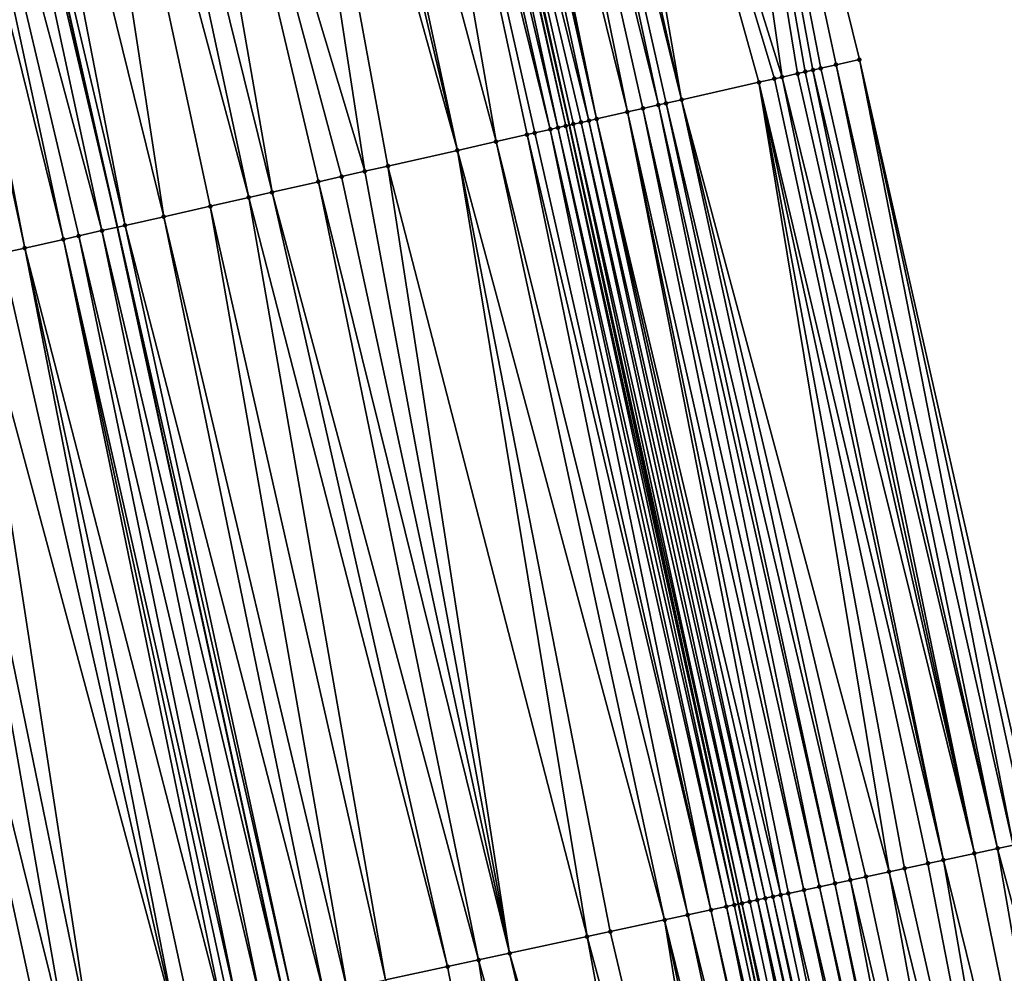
# Model space of a CAD drawing. Header units: feet. Extents: x 2004186 to 2014793, y 836912 to 864902.
# Tile 361 of 974: x 2010612 to 2010637, y 847156 to 847180. Entities that reach past the tile are written whole.
import ezdxf

# ---------------------------------------------------------------- set-up
doc = ezdxf.new("R2010")
doc.units = ezdxf.units.FT
doc.header["$LTSCALE"] = 100
doc.header["$MEASUREMENT"] = 0
for name, color, linetype, lineweight in [('EP_Travel Lane', 5, 'Continuous', 40), ('GPL_Skip Line', 2, 'Continuous', 40), ('Road Shots', 4, 'Continuous', 200), ('Road X-Section', 30, 'Continuous', 13)]:
    doc.layers.add(name, color=color, linetype=linetype, lineweight=lineweight)
doc.layers.add('I-77 SB_MM21-27-Surface-Border', color=7, linetype='Continuous')
doc.layers.add('I-77 SB_MM21-27-Surface-TIN', color=7, linetype='Continuous')

msp = doc.modelspace()

# ---------------------------------------------------------------- linework, layer by layer
at = {"layer": 'EP_Travel Lane'}
msp.add_polyline3d([(2010669.801309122, 846961.7875387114, 435.2640511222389), (2010666.119509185, 846981.4457389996, 435.2751564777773), (2010662.437708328, 847001.1039442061, 435.275667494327), (2010658.71559433, 847020.9368191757, 435.2728657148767), (2010654.727429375, 847040.5351569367, 435.2588388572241), (2010650.739263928, 847060.1334971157, 435.2607070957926), (2010646.75109822, 847079.7318385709, 435.2693620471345), (2010642.721483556, 847099.4424809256, 435.2498582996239), (2010638.509806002, 847118.9939856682, 435.2241894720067), (2010634.298128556, 847138.5454899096, 435.197692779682), (2010630.086446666, 847158.0970147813, 435.2048819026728), (2010625.824802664, 847177.7605070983, 435.1759360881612), (2010621.414232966, 847197.2680792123, 435.1353048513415), (2010617.003659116, 847216.7756696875, 435.1021214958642), (2010612.593093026, 847236.2832258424, 435.0550587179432), (2010608.091378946, 847255.9501270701, 435.0121007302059), (2010603.394446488, 847275.3906890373, 434.9537945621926)], dxfattribs=at)
at = {"layer": 'GPL_Skip Line'}
msp.add_polyline3d([(2010658.425751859, 846959.6426882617, 434.8346404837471), (2010654.719709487, 846979.2963235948, 434.8327586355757), (2010651.013668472, 846998.9499517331, 434.8458880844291), (2010647.299672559, 847018.6020272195, 434.8315263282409), (2010643.292333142, 847038.1964483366, 434.8466748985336), (2010639.284994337, 847057.7908664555, 434.8428464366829), (2010635.277655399, 847077.3852852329, 434.8431873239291), (2010631.25525284, 847096.9765361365, 434.8154953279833), (2010627.050621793, 847116.5295742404, 434.8180633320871), (2010622.84599493, 847136.0825928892, 434.7888662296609), (2010618.641362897, 847155.6356355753, 434.798914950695), (2010614.412306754, 847175.183235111, 434.7560637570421), (2010610.008453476, 847194.6923061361, 434.7087903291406), (2010605.604603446, 847214.2013627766, 434.6556823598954), (2010601.200750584, 847233.7104319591, 434.6076615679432), (2010596.746246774, 847253.2076785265, 434.5645376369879), (2010592.049026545, 847272.648150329, 434.498719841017)], dxfattribs=at)
at = {"layer": 'I-77 SB_MM21-27-Surface-Border', "color": 3, "linetype": 'ByBlock', "lineweight": -2}
msp.add_polyline3d([(2010609.933920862, 847276.9714082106, 435.1891929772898), (2010614.43675378, 847257.4838877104, 435.2256373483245), (2010618.953676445, 847237.7196246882, 435.2871466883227), (2010623.74770224, 847218.2986752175, 435.3523001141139), (2010628.34664788, 847198.8336379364, 435.3975815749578), (2010633.140681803, 847179.4126524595, 435.448196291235), (2010637.607713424, 847159.7145506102, 435.4912280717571), (2010642.007867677, 847140.2035919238, 435.5427329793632), (2010646.212495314, 847120.6505696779, 435.5660568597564), (2010650.221595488, 847101.0554878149, 435.5676209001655), (2010654.284217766, 847081.272519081, 435.5719030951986), (2010658.095612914, 847061.6380249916, 435.560477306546), (2010661.711064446, 847041.9634547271, 435.5292991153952), (2010665.326515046, 847022.288889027, 435.5279856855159), (2010668.898535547, 847002.3221216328, 435.5303181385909), (2010672.408039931, 846982.6314347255, 435.51408817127), (2010675.917543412, 846962.9407526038, 435.4873497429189)], dxfattribs=at)
at = {"layer": 'I-77 SB_MM21-27-Surface-TIN', "color": 128, "linetype": 'ByBlock', "lineweight": -2}
for points in [[(2010625.225244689, 847198.1287676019, 435.2954312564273), (2010631.189801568, 847178.9721228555, 435.3901747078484), (2010628.34664788, 847198.8336379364, 435.3975815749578)], [(2010628.34664788, 847198.8336379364, 435.3975815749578), (2010632.555420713, 847179.2804803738, 435.4254339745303), (2010633.140681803, 847179.4126524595, 435.448196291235)], [(2010628.34664788, 847198.8336379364, 435.3975815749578), (2010632.16524341, 847179.192380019, 435.4160872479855), (2010632.555420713, 847179.2804803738, 435.4254339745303)], [(2010628.34664788, 847198.8336379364, 435.3975815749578), (2010631.970153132, 847179.1483370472, 435.41433653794), (2010632.16524341, 847179.192380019, 435.4160872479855)], [(2010628.34664788, 847198.8336379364, 435.3975815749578), (2010631.775061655, 847179.1042993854, 435.4147394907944), (2010631.970153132, 847179.1483370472, 435.41433653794)], [(2010628.34664788, 847198.8336379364, 435.3975815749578), (2010631.579972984, 847179.060249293, 435.4101005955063), (2010631.775061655, 847179.1042993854, 435.4147394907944)], [(2010628.34664788, 847198.8336379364, 435.3975815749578), (2010631.189801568, 847178.9721228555, 435.3901747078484), (2010631.579972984, 847179.060249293, 435.4101005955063)], [(2010625.225244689, 847198.1287676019, 435.2954312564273), (2010624.249803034, 847197.9085096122, 435.269183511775), (2010628.653659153, 847178.3994259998, 435.3113515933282)], [(2010625.225244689, 847198.1287676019, 435.2954312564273), (2010630.994713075, 847178.9280719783, 435.3852174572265), (2010631.189801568, 847178.9721228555, 435.3901747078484)], [(2010625.225244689, 847198.1287676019, 435.2954312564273), (2010630.604537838, 847178.8399624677, 435.3721570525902), (2010630.994713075, 847178.9280719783, 435.3852174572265)], [(2010625.225244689, 847198.1287676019, 435.2954312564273), (2010628.653659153, 847178.3994259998, 435.3113515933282), (2010630.604537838, 847178.8399624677, 435.3721570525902)], [(2010623.859627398, 847197.8204018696, 435.2568403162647), (2010623.274368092, 847197.6882218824, 435.2308732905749), (2010628.06839865, 847178.2672513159, 435.2875355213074)], [(2010624.249803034, 847197.9085096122, 435.269183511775), (2010623.859627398, 847197.8204018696, 435.2568403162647), (2010628.653659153, 847178.3994259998, 435.3113515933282)], [(2010623.859627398, 847197.8204018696, 435.2568403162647), (2010628.263486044, 847178.3113070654, 435.2944689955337), (2010628.653659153, 847178.3994259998, 435.3113515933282)], [(2010623.859627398, 847197.8204018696, 435.2568403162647), (2010628.06839865, 847178.2672513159, 435.2875355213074), (2010628.263486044, 847178.3113070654, 435.2944689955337)], [(2010623.274368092, 847197.6882218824, 435.2308732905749), (2010622.494016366, 847197.5120084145, 435.2070050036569), (2010627.288046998, 847178.0910375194, 435.2635340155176)], [(2010623.274368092, 847197.6882218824, 435.2308732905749), (2010627.678221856, 847178.1791487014, 435.2772722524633), (2010628.06839865, 847178.2672513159, 435.2875355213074)], [(2010623.274368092, 847197.6882218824, 435.2308732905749), (2010627.288046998, 847178.0910375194, 435.2635340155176), (2010627.678221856, 847178.1791487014, 435.2772722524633)], [(2010621.518597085, 847197.2916513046, 435.1405542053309), (2010621.414232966, 847197.2680792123, 435.1353048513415), (2010625.824802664, 847177.7605070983, 435.1759360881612)], [(2010622.103846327, 847197.4238758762, 435.1846046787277), (2010621.518597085, 847197.2916513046, 435.1405542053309), (2010626.312618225, 847177.87072246, 435.2141388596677)], [(2010621.518597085, 847197.2916513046, 435.1405542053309), (2010625.824802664, 847177.7605070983, 435.1759360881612), (2010625.922454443, 847177.7825622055, 435.1804968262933)], [(2010621.518597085, 847197.2916513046, 435.1405542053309), (2010626.117536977, 847177.8266394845, 435.1961626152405), (2010626.312618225, 847177.87072246, 435.2141388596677)], [(2010621.518597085, 847197.2916513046, 435.1405542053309), (2010625.922454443, 847177.7825622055, 435.1804968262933), (2010626.117536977, 847177.8266394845, 435.1961626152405)], [(2010622.298930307, 847197.4679467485, 435.197671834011), (2010622.103846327, 847197.4238758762, 435.1846046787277), (2010626.507700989, 847177.9147987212, 435.229391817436)], [(2010622.103846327, 847197.4238758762, 435.1846046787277), (2010626.312618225, 847177.87072246, 435.2141388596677), (2010626.507700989, 847177.9147987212, 435.229391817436)], [(2010622.494016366, 847197.5120084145, 435.2070050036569), (2010622.298930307, 847197.4679467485, 435.197671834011), (2010626.507700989, 847177.9147987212, 435.229391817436)], [(2010622.494016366, 847197.5120084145, 435.2070050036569), (2010626.507700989, 847177.9147987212, 435.229391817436), (2010627.288046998, 847178.0910375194, 435.2635340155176)], [(2010620.54315917, 847197.0713767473, 435.1075866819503), (2010618.78736807, 847196.6748951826, 435.0533712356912), (2010623.971574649, 847177.3420306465, 435.1216822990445)], [(2010620.933333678, 847197.1594894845, 435.1219556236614), (2010620.54315917, 847197.0713767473, 435.1075866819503), (2010625.337190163, 847177.6504042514, 435.1634664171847)], [(2010620.54315917, 847197.0713767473, 435.1075866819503), (2010624.947016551, 847177.5622875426, 435.1474864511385), (2010625.337190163, 847177.6504042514, 435.1634664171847)], [(2010620.54315917, 847197.0713767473, 435.1075866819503), (2010624.751927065, 847177.5182410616, 435.1443123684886), (2010624.947016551, 847177.5622875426, 435.1474864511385)], [(2010620.54315917, 847197.0713767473, 435.1075866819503), (2010623.971574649, 847177.3420306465, 435.1216822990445), (2010624.751927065, 847177.5182410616, 435.1443123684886)], [(2010621.323511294, 847197.2475884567, 435.1307416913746), (2010620.933333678, 847197.1594894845, 435.1219556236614), (2010625.53227796, 847177.6944582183, 435.1696767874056)], [(2010620.933333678, 847197.1594894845, 435.1219556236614), (2010625.337190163, 847177.6504042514, 435.1634664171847), (2010625.53227796, 847177.6944582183, 435.1696767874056)], [(2010621.323511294, 847197.2475884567, 435.1307416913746), (2010625.727368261, 847177.7385010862, 435.1713855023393), (2010621.414232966, 847197.2680792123, 435.1353048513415)], [(2010621.323511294, 847197.2475884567, 435.1307416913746), (2010625.53227796, 847177.6944582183, 435.1696767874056), (2010625.727368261, 847177.7385010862, 435.1713855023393)], [(2010625.727368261, 847177.7385010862, 435.1713855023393), (2010625.824802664, 847177.7605070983, 435.1759360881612), (2010621.414232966, 847197.2680792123, 435.1353048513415)], [(2010618.397194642, 847196.5867776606, 435.0370615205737), (2010617.616845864, 847196.4105511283, 435.0078943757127), (2010622.996137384, 847177.1217532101, 435.0875470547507)], [(2010618.78736807, 847196.6748951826, 435.0533712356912), (2010618.397194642, 847196.5867776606, 435.0370615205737), (2010622.996137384, 847177.1217532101, 435.0875470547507)], [(2010618.78736807, 847196.6748951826, 435.0533712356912), (2010622.996137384, 847177.1217532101, 435.0875470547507), (2010623.971574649, 847177.3420306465, 435.1216822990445)], [(2010617.616845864, 847196.4105511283, 435.0078943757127), (2010614.885629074, 847195.7937408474, 434.8987446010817), (2010620.655090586, 847176.5930756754, 435.000882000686)], [(2010617.616845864, 847196.4105511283, 435.0078943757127), (2010621.240352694, 847176.7252432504, 435.0218146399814), (2010622.996137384, 847177.1217532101, 435.0875470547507)], [(2010617.616845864, 847196.4105511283, 435.0078943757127), (2010620.655090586, 847176.5930756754, 435.000882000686), (2010621.240352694, 847176.7252432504, 435.0218146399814)], [(2010614.885629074, 847195.7937408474, 434.8987446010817), (2010613.520021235, 847195.4853332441, 434.8431708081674), (2010618.314046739, 847176.0643850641, 434.9089130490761)], [(2010614.885629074, 847195.7937408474, 434.8987446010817), (2010620.069828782, 847176.4609067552, 434.9794036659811), (2010620.655090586, 847176.5930756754, 435.000882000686)], [(2010614.885629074, 847195.7937408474, 434.8987446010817), (2010619.484570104, 847176.328723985, 434.9523078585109), (2010620.069828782, 847176.4609067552, 434.9794036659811)], [(2010614.885629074, 847195.7937408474, 434.8987446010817), (2010618.314046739, 847176.0643850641, 434.9089130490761), (2010619.484570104, 847176.328723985, 434.9523078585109)], [(2010613.520021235, 847195.4853332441, 434.8431708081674), (2010612.544585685, 847195.2650482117, 434.8059544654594), (2010617.728786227, 847175.9322104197, 434.8851130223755)], [(2010613.520021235, 847195.4853332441, 434.8431708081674), (2010617.728786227, 847175.9322104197, 434.8851130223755), (2010618.314046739, 847176.0643850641, 434.9089130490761)], [(2010612.544585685, 847195.2650482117, 434.8059544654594), (2010610.788802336, 847194.8685323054, 434.737810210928), (2010615.582828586, 847175.4475808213, 434.802212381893)], [(2010612.544585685, 847195.2650482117, 434.8059544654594), (2010616.753351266, 847175.7119227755, 434.8468374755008), (2010617.728786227, 847175.9322104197, 434.8851130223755)], [(2010612.544585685, 847195.2650482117, 434.8059544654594), (2010615.582828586, 847175.4475808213, 434.802212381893), (2010616.753351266, 847175.7119227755, 434.8468374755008)], [(2010610.788802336, 847194.8685323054, 434.737810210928), (2010610.008453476, 847194.6923061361, 434.7087903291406), (2010614.607394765, 847175.2272881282, 434.7618889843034)], [(2010610.788802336, 847194.8685323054, 434.737810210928), (2010614.607394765, 847175.2272881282, 434.7618889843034), (2010615.582828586, 847175.4475808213, 434.802212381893)], [(2010609.813366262, 847194.6482495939, 434.7015353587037), (2010608.837926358, 847194.4279838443, 434.6721402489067), (2010614.022130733, 847175.0951290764, 434.744413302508)], [(2010609.813366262, 847194.6482495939, 434.7015353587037), (2010614.412306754, 847175.183235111, 434.7560637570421), (2010610.008453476, 847194.6923061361, 434.7087903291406)], [(2010609.813366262, 847194.6482495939, 434.7015353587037), (2010614.022130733, 847175.0951290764, 434.744413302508), (2010614.412306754, 847175.183235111, 434.7560637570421)], [(2010614.607394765, 847175.2272881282, 434.7618889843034), (2010610.008453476, 847194.6923061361, 434.7087903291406), (2010614.412306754, 847175.183235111, 434.7560637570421)], [(2010608.252662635, 847194.2958234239, 434.6541094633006), (2010607.862489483, 847194.2077046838, 434.6373056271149), (2010612.071261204, 847174.6545520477, 434.6671562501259)], [(2010608.837926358, 847194.4279838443, 434.6721402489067), (2010608.252662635, 847194.2958234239, 434.6541094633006), (2010613.04669125, 847174.8748614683, 434.7142643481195)], [(2010608.252662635, 847194.2958234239, 434.6541094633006), (2010612.071261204, 847174.6545520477, 434.6671562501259), (2010613.04669125, 847174.8748614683, 434.7142643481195)], [(2010608.837926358, 847194.4279838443, 434.6721402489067), (2010613.436865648, 847174.9629746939, 434.7288314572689), (2010614.022130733, 847175.0951290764, 434.744413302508)], [(2010608.837926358, 847194.4279838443, 434.6721402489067), (2010613.04669125, 847174.8748614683, 434.7142643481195), (2010613.436865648, 847174.9629746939, 434.7288314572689)], [(2010607.862489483, 847194.2077046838, 434.6373056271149), (2010611.486001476, 847174.5223739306, 434.6419477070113), (2010612.071261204, 847174.6545520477, 434.6671562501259)], [(2010637.021125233, 847159.5883987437, 435.4700529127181), (2010633.140681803, 847179.4126524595, 435.448196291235), (2010632.555420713, 847179.2804803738, 435.4254339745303)], [(2010637.412183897, 847159.6725005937, 435.4851586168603), (2010637.607713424, 847159.7145506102, 435.4912280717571), (2010633.140681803, 847179.4126524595, 435.448196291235)], [(2010637.021125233, 847159.5883987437, 435.4700529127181), (2010637.412183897, 847159.6725005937, 435.4851586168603), (2010633.140681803, 847179.4126524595, 435.448196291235)], [(2010636.043477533, 847159.3781489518, 435.4401799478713), (2010631.970153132, 847179.1483370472, 435.41433653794), (2010631.775061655, 847179.1042993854, 435.4147394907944)], [(2010636.630066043, 847159.5042993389, 435.458939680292), (2010632.16524341, 847179.192380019, 435.4160872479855), (2010631.970153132, 847179.1483370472, 435.41433653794)], [(2010636.630066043, 847159.5042993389, 435.458939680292), (2010631.970153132, 847179.1483370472, 435.41433653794), (2010636.043477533, 847159.3781489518, 435.4401799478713)], [(2010636.630066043, 847159.5042993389, 435.458939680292), (2010632.555420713, 847179.2804803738, 435.4254339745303), (2010632.16524341, 847179.192380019, 435.4160872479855)], [(2010637.021125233, 847159.5883987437, 435.4700529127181), (2010632.555420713, 847179.2804803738, 435.4254339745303), (2010636.630066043, 847159.5042993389, 435.458939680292)], [(2010635.261359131, 847159.2099502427, 435.4181171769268), (2010630.994713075, 847178.9280719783, 435.3852174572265), (2010630.604537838, 847178.8399624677, 435.3721570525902)], [(2010635.261359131, 847159.2099502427, 435.4181171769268), (2010631.189801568, 847178.9721228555, 435.3901747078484), (2010630.994713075, 847178.9280719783, 435.3852174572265)], [(2010636.043477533, 847159.3781489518, 435.4401799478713), (2010631.579972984, 847179.060249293, 435.4101005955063), (2010631.189801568, 847178.9721228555, 435.3901747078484)], [(2010636.043477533, 847159.3781489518, 435.4401799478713), (2010631.189801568, 847178.9721228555, 435.3901747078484), (2010635.261359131, 847159.2099502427, 435.4181171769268)], [(2010636.043477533, 847159.3781489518, 435.4401799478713), (2010631.775061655, 847179.1042993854, 435.4147394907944), (2010631.579972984, 847179.060249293, 435.4101005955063)], [(2010630.604537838, 847178.8399624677, 435.3721570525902), (2010628.653659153, 847178.3994259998, 435.3113515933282), (2010633.892652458, 847158.9156000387, 435.3754860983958)], [(2010635.261359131, 847159.2099502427, 435.4181171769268), (2010630.604537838, 847178.8399624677, 435.3721570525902), (2010634.870300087, 847159.1258501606, 435.4058980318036)], [(2010630.604537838, 847178.8399624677, 435.3721570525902), (2010634.283711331, 847158.9997009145, 435.3890010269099), (2010634.870300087, 847159.1258501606, 435.4058980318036)], [(2010630.604537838, 847178.8399624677, 435.3721570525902), (2010633.892652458, 847158.9156000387, 435.3754860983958), (2010634.283711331, 847158.9997009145, 435.3890010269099)], [(2010628.653659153, 847178.3994259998, 435.3113515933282), (2010628.263486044, 847178.3113070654, 435.2944689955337), (2010632.91500427, 847158.7053525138, 435.3493141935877)], [(2010628.653659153, 847178.3994259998, 435.3113515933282), (2010633.306063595, 847158.7894512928, 435.3594059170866), (2010633.892652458, 847158.9156000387, 435.3754860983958)], [(2010628.653659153, 847178.3994259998, 435.3113515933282), (2010632.91500427, 847158.7053525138, 435.3493141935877), (2010633.306063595, 847158.7894512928, 435.3594059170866)], [(2010627.678221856, 847178.1791487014, 435.2772722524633), (2010627.288046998, 847178.0910375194, 435.2635340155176), (2010631.741829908, 847158.4530393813, 435.2916172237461)], [(2010628.06839865, 847178.2672513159, 435.2875355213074), (2010627.678221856, 847178.1791487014, 435.2772722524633), (2010632.132888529, 847158.5371414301, 435.3070474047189)], [(2010627.678221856, 847178.1791487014, 435.2772722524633), (2010631.741829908, 847158.4530393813, 435.2916172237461), (2010632.132888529, 847158.5371414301, 435.3070474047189)], [(2010628.263486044, 847178.3113070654, 435.2944689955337), (2010628.06839865, 847178.2672513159, 435.2875355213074), (2010632.52394518, 847158.6212526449, 435.3374429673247)], [(2010628.06839865, 847178.2672513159, 435.2875355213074), (2010632.132888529, 847158.5371414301, 435.3070474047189), (2010632.52394518, 847158.6212526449, 435.3374429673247)], [(2010628.263486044, 847178.3113070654, 435.2944689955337), (2010632.52394518, 847158.6212526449, 435.3374429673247), (2010632.91500427, 847158.7053525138, 435.3493141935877)], [(2010626.507700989, 847177.9147987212, 435.229391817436), (2010626.312618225, 847177.87072246, 435.2141388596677), (2010630.764181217, 847158.2427941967, 435.2692664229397)], [(2010627.288046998, 847178.0910375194, 435.2635340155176), (2010626.507700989, 847177.9147987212, 435.229391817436), (2010631.155241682, 847158.3268876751, 435.2707037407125)], [(2010626.507700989, 847177.9147987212, 435.229391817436), (2010630.959710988, 847158.2848430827, 435.273490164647), (2010631.155241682, 847158.3268876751, 435.2707037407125)], [(2010626.507700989, 847177.9147987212, 435.229391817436), (2010630.764181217, 847158.2427941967, 435.2692664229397), (2010630.959710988, 847158.2848430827, 435.273490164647)], [(2010627.288046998, 847178.0910375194, 435.2635340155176), (2010631.350771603, 847158.3689358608, 435.2737841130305), (2010631.741829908, 847158.4530393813, 435.2916172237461)], [(2010627.288046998, 847178.0910375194, 435.2635340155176), (2010631.155241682, 847158.3268876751, 435.2707037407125), (2010631.350771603, 847158.3689358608, 435.2737841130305)], [(2010625.337190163, 847177.6504042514, 435.1634664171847), (2010624.947016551, 847177.5622875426, 435.1474864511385), (2010629.395479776, 847157.9484196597, 435.186906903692)], [(2010625.53227796, 847177.6944582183, 435.1696767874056), (2010625.337190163, 847177.6504042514, 435.1634664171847), (2010629.786538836, 847158.0325196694, 435.1990078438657)], [(2010625.337190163, 847177.6504042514, 435.1634664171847), (2010629.395479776, 847157.9484196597, 435.186906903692), (2010629.786538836, 847158.0325196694, 435.1990078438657)], [(2010625.727368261, 847177.7385010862, 435.1713855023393), (2010625.53227796, 847177.6944582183, 435.1696767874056), (2010629.982068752, 847158.0745678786, 435.2021265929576)], [(2010625.53227796, 847177.6944582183, 435.1696767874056), (2010629.786538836, 847158.0325196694, 435.1990078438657), (2010629.982068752, 847158.0745678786, 435.2021265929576)], [(2010625.727368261, 847177.7385010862, 435.1713855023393), (2010630.086446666, 847158.0970147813, 435.2048819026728), (2010625.824802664, 847177.7605070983, 435.1759360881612)], [(2010625.727368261, 847177.7385010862, 435.1713855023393), (2010629.982068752, 847158.0745678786, 435.2021265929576), (2010630.086446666, 847158.0970147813, 435.2048819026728)], [(2010625.922454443, 847177.7825622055, 435.1804968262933), (2010625.824802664, 847177.7605070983, 435.1759360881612), (2010630.177598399, 847158.1166173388, 435.2072880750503)], [(2010630.177598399, 847158.1166173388, 435.2072880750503), (2010625.824802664, 847177.7605070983, 435.1759360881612), (2010630.086446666, 847158.0970147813, 435.2048819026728)], [(2010626.117536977, 847177.8266394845, 435.1961626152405), (2010625.922454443, 847177.7825622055, 435.1804968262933), (2010630.37312614, 847158.1586756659, 435.2269259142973)], [(2010625.922454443, 847177.7825622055, 435.1804968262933), (2010630.177598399, 847158.1166173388, 435.2072880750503), (2010630.37312614, 847158.1586756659, 435.2269259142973)], [(2010626.312618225, 847177.87072246, 435.2141388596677), (2010626.117536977, 847177.8266394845, 435.1961626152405), (2010630.568653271, 847158.2007368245, 435.2511874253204)], [(2010626.117536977, 847177.8266394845, 435.1961626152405), (2010630.37312614, 847158.1586756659, 435.2269259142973), (2010630.568653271, 847158.2007368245, 435.2511874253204)], [(2010626.312618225, 847177.87072246, 435.2141388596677), (2010630.568653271, 847158.2007368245, 435.2511874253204), (2010630.764181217, 847158.2427941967, 435.2692664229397)], [(2010624.751927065, 847177.5182410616, 435.1443123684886), (2010623.971574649, 847177.3420306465, 435.1216822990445), (2010628.808890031, 847157.8222750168, 435.177525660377)], [(2010624.947016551, 847177.5622875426, 435.1474864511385), (2010624.751927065, 847177.5182410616, 435.1443123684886), (2010629.395479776, 847157.9484196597, 435.186906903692)], [(2010624.751927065, 847177.5182410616, 435.1443123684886), (2010628.808890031, 847157.8222750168, 435.177525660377), (2010629.395479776, 847157.9484196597, 435.186906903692)], [(2010623.971574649, 847177.3420306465, 435.1216822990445), (2010622.996137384, 847177.1217532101, 435.0875470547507), (2010628.222301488, 847157.6961247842, 435.1590176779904)], [(2010623.971574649, 847177.3420306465, 435.1216822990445), (2010628.222301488, 847157.6961247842, 435.1590176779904), (2010628.808890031, 847157.8222750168, 435.177525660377)], [(2010622.996137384, 847177.1217532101, 435.0875470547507), (2010621.240352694, 847176.7252432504, 435.0218146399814), (2010626.267008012, 847157.2756162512, 435.0846605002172)], [(2010622.996137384, 847177.1217532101, 435.0875470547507), (2010626.853595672, 847157.4017705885, 435.1098697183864), (2010628.222301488, 847157.6961247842, 435.1590176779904)], [(2010622.996137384, 847177.1217532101, 435.0875470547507), (2010626.267008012, 847157.2756162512, 435.0846605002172), (2010626.853595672, 847157.4017705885, 435.1098697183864)], [(2010621.240352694, 847176.7252432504, 435.0218146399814), (2010620.655090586, 847176.5930756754, 435.000882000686), (2010624.311714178, 847156.8551093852, 435.0130245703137)], [(2010621.240352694, 847176.7252432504, 435.0218146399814), (2010624.311714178, 847156.8551093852, 435.0130245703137), (2010626.267008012, 847157.2756162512, 435.0846605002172)], [(2010620.069828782, 847176.4609067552, 434.9794036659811), (2010619.484570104, 847176.328723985, 434.9523078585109), (2010624.311714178, 847156.8551093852, 435.0130245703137)], [(2010620.655090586, 847176.5930756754, 435.000882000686), (2010620.069828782, 847176.4609067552, 434.9794036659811), (2010624.311714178, 847156.8551093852, 435.0130245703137)], [(2010619.484570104, 847176.328723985, 434.9523078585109), (2010618.314046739, 847176.0643850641, 434.9089130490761), (2010623.529597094, 847156.6869045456, 434.9809526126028)], [(2010619.484570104, 847176.328723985, 434.9523078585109), (2010623.529597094, 847156.6869045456, 434.9809526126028), (2010624.311714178, 847156.8551093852, 435.0130245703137)], [(2010617.728786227, 847175.9322104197, 434.8851130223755), (2010616.753351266, 847175.7119227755, 434.8468374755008), (2010621.183245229, 847156.182292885, 434.889403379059)], [(2010618.314046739, 847176.0643850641, 434.9089130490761), (2010617.728786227, 847175.9322104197, 434.8851130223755), (2010622.747479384, 847156.5187026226, 434.9536426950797)], [(2010617.728786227, 847175.9322104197, 434.8851130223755), (2010621.183245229, 847156.182292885, 434.889403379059), (2010622.747479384, 847156.5187026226, 434.9536426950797)], [(2010618.314046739, 847176.0643850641, 434.9089130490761), (2010622.747479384, 847156.5187026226, 434.9536426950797), (2010623.529597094, 847156.6869045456, 434.9809526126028)], [(2010616.753351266, 847175.7119227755, 434.8468374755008), (2010615.582828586, 847175.4475808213, 434.802212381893), (2010620.205598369, 847155.9720391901, 434.8531578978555)], [(2010616.753351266, 847175.7119227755, 434.8468374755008), (2010620.205598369, 847155.9720391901, 434.8531578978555), (2010621.183245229, 847156.182292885, 434.889403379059)], [(2010615.582828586, 847175.4475808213, 434.802212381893), (2010614.607394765, 847175.2272881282, 434.7618889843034), (2010619.619009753, 847155.8458892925, 434.8351972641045)], [(2010615.582828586, 847175.4475808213, 434.802212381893), (2010619.619009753, 847155.8458892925, 434.8351972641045), (2010620.205598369, 847155.9720391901, 434.8531578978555)], [(2010614.022130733, 847175.0951290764, 434.744413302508), (2010618.641362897, 847155.6356355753, 434.798914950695), (2010614.412306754, 847175.183235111, 434.7560637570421)], [(2010614.607394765, 847175.2272881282, 434.7618889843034), (2010614.412306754, 847175.183235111, 434.7560637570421), (2010618.836892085, 847155.6776871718, 434.8075644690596)], [(2010618.836892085, 847155.6776871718, 434.8075644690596), (2010614.412306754, 847175.183235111, 434.7560637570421), (2010618.641362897, 847155.6356355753, 434.798914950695)], [(2010614.607394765, 847175.2272881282, 434.7618889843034), (2010618.836892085, 847155.6776871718, 434.8075644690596), (2010619.619009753, 847155.8458892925, 434.8351972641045)], [(2010613.436865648, 847174.9629746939, 434.7288314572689), (2010613.04669125, 847174.8748614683, 434.7142643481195), (2010617.468186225, 847155.383333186, 434.7587587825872)], [(2010614.022130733, 847175.0951290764, 434.744413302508), (2010613.436865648, 847174.9629746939, 434.7288314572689), (2010618.054775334, 847155.509480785, 434.7729663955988)], [(2010613.436865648, 847174.9629746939, 434.7288314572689), (2010617.468186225, 847155.383333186, 434.7587587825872), (2010618.054775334, 847155.509480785, 434.7729663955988)], [(2010614.022130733, 847175.0951290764, 434.744413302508), (2010618.054775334, 847155.509480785, 434.7729663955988), (2010618.641362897, 847155.6356355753, 434.798914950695)], [(2010612.071261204, 847174.6545520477, 434.6671562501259), (2010611.486001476, 847174.5223739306, 434.6419477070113), (2010615.903954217, 847155.0469134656, 434.6782208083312)], [(2010613.04669125, 847174.8748614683, 434.7142643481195), (2010612.071261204, 847174.6545520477, 434.6671562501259), (2010617.077127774, 847155.2992303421, 434.7420303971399)], [(2010612.071261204, 847174.6545520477, 434.6671562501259), (2010616.295012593, 847155.1310166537, 434.6955111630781), (2010617.077127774, 847155.2992303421, 434.7420303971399)], [(2010612.071261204, 847174.6545520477, 434.6671562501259), (2010615.903954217, 847155.0469134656, 434.6782208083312), (2010616.295012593, 847155.1310166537, 434.6955111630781)], [(2010613.04669125, 847174.8748614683, 434.7142643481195), (2010617.272656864, 847155.3412823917, 434.7514192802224), (2010617.468186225, 847155.383333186, 434.7587587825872)], [(2010613.04669125, 847174.8748614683, 434.7142643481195), (2010617.077127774, 847155.2992303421, 434.7420303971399), (2010617.272656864, 847155.3412823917, 434.7514192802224)], [(2010611.486001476, 847174.5223739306, 434.6419477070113), (2010610.705652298, 847174.3461491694, 434.6134989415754), (2010615.903954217, 847155.0469134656, 434.6782208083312)], [(2010610.705652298, 847174.3461491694, 434.6134989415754), (2010609.730214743, 847174.1258730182, 434.5798848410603), (2010613.753130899, 847154.5843563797, 434.6001830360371)], [(2010610.705652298, 847174.3461491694, 434.6134989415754), (2010613.753130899, 847154.5843563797, 434.6001830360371), (2010615.903954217, 847155.0469134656, 434.6782208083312)], [(2010609.730214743, 847174.1258730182, 434.5798848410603), (2010608.364601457, 847173.8174895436, 434.5340977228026), (2010613.166541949, 847154.4582080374, 434.584761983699)], [(2010609.730214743, 847174.1258730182, 434.5798848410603), (2010613.166541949, 847154.4582080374, 434.584761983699), (2010613.753130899, 847154.5843563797, 434.6001830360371)], [(2010608.364601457, 847173.8174895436, 434.5340977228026), (2010607.389168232, 847173.5971942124, 434.4927043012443), (2010611.99336504, 847154.20590675, 434.5464045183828)], [(2010608.364601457, 847173.8174895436, 434.5340977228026), (2010612.57995322, 847154.3320586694, 434.5676659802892), (2010613.166541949, 847154.4582080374, 434.584761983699)], [(2010608.364601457, 847173.8174895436, 434.5340977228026), (2010611.99336504, 847154.20590675, 434.5464045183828), (2010612.57995322, 847154.3320586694, 434.5676659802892)], [(2010607.389168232, 847173.5971942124, 434.4927043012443), (2010611.211248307, 847154.0377002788, 434.5116686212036), (2010611.99336504, 847154.20590675, 434.5464045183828)], [(2010636.630066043, 847159.5042993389, 435.458939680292), (2010636.043477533, 847159.3781489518, 435.4401799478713), (2010640.052573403, 847139.7830870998, 435.4744311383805)], [(2010637.021125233, 847159.5883987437, 435.4700529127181), (2010636.630066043, 847159.5042993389, 435.458939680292), (2010641.812338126, 847140.1615420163, 435.5368413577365)], [(2010636.630066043, 847159.5042993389, 435.458939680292), (2010640.052573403, 847139.7830870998, 435.4744311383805), (2010641.812338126, 847140.1615420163, 435.5368413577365)], [(2010636.043477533, 847159.3781489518, 435.4401799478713), (2010635.261359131, 847159.2099502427, 435.4181171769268), (2010640.052573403, 847139.7830870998, 435.4744311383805)], [(2010638.683867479, 847139.4887334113, 435.4261107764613), (2010634.283711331, 847158.9997009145, 435.3890010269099), (2010633.892652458, 847158.9156000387, 435.3754860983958)], [(2010638.683867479, 847139.4887334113, 435.4261107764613), (2010634.870300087, 847159.1258501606, 435.4058980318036), (2010634.283711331, 847158.9997009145, 435.3890010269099)], [(2010635.261359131, 847159.2099502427, 435.4181171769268), (2010634.870300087, 847159.1258501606, 435.4058980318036), (2010638.683867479, 847139.4887334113, 435.4261107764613)], [(2010635.261359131, 847159.2099502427, 435.4181171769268), (2010638.683867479, 847139.4887334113, 435.4261107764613), (2010640.052573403, 847139.7830870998, 435.4744311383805)], [(2010637.510690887, 847139.2364306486, 435.3853445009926), (2010633.306063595, 847158.7894512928, 435.3594059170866), (2010632.91500427, 847158.7053525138, 435.3493141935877)], [(2010637.510690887, 847139.2364306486, 435.3853445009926), (2010633.892652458, 847158.9156000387, 435.3754860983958), (2010633.306063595, 847158.7894512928, 435.3594059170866)], [(2010638.683867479, 847139.4887334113, 435.4261107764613), (2010633.892652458, 847158.9156000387, 435.3754860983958), (2010637.510690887, 847139.2364306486, 435.3853445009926)], [(2010636.337515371, 847138.9841228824, 435.3364090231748), (2010632.132888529, 847158.5371414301, 435.3070474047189), (2010631.741829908, 847158.4530393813, 435.2916172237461)], [(2010636.53304431, 847139.0261756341, 435.3469445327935), (2010632.52394518, 847158.6212526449, 435.3374429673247), (2010632.132888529, 847158.5371414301, 435.3070474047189)], [(2010636.53304431, 847139.0261756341, 435.3469445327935), (2010632.132888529, 847158.5371414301, 435.3070474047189), (2010636.337515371, 847138.9841228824, 435.3364090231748)], [(2010636.728572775, 847139.0682305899, 435.3610784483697), (2010632.91500427, 847158.7053525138, 435.3493141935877), (2010632.52394518, 847158.6212526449, 435.3374429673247)], [(2010636.728572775, 847139.0682305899, 435.3610784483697), (2010632.52394518, 847158.6212526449, 435.3374429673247), (2010636.53304431, 847139.0261756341, 435.3469445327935)], [(2010637.510690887, 847139.2364306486, 435.3853445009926), (2010632.91500427, 847158.7053525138, 435.3493141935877), (2010636.728572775, 847139.0682305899, 435.3610784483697)], [(2010635.164339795, 847138.7318153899, 435.2879208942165), (2010630.959710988, 847158.2848430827, 435.273490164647), (2010630.764181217, 847158.2427941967, 435.2692664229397)], [(2010635.359868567, 847138.7738689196, 435.2997263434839), (2010631.155241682, 847158.3268876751, 435.2707037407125), (2010630.959710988, 847158.2848430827, 435.273490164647)], [(2010635.359868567, 847138.7738689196, 435.2997263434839), (2010630.959710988, 847158.2848430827, 435.273490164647), (2010635.164339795, 847138.7318153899, 435.2879208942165)], [(2010635.359868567, 847138.7738689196, 435.2997263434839), (2010631.350771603, 847158.3689358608, 435.2737841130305), (2010631.155241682, 847158.3268876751, 435.2707037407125)], [(2010635.946456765, 847138.9000207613, 435.3208609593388), (2010631.741829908, 847158.4530393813, 435.2916172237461), (2010631.350771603, 847158.3689358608, 435.2737841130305)], [(2010635.946456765, 847138.9000207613, 435.3208609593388), (2010631.350771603, 847158.3689358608, 435.2737841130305), (2010635.359868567, 847138.7738689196, 435.2997263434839)], [(2010636.337515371, 847138.9841228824, 435.3364090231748), (2010631.741829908, 847158.4530393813, 435.2916172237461), (2010635.946456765, 847138.9000207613, 435.3208609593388)], [(2010629.786538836, 847158.0325196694, 435.1990078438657), (2010629.395479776, 847157.9484196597, 435.186906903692), (2010633.795640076, 847138.4374328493, 435.1924936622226)], [(2010629.982068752, 847158.0745678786, 435.2021265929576), (2010629.786538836, 847158.0325196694, 435.1990078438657), (2010634.186699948, 847138.5215290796, 435.1984243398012)], [(2010629.786538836, 847158.0325196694, 435.1990078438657), (2010633.991169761, 847138.4794821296, 435.1973614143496), (2010634.186699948, 847138.5215290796, 435.1984243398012)], [(2010629.786538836, 847158.0325196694, 435.1990078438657), (2010633.795640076, 847138.4374328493, 435.1924936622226), (2010633.991169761, 847138.4794821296, 435.1973614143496)], [(2010629.982068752, 847158.0745678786, 435.2021265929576), (2010634.186699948, 847138.5215290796, 435.1984243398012), (2010630.086446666, 847158.0970147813, 435.2048819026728)], [(2010630.177598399, 847158.1166173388, 435.2072880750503), (2010630.086446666, 847158.0970147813, 435.2048819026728), (2010634.298128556, 847138.5454899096, 435.197692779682)], [(2010634.186699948, 847138.5215290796, 435.1984243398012), (2010634.298128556, 847138.5454899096, 435.197692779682), (2010630.086446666, 847158.0970147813, 435.2048819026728)], [(2010630.37312614, 847158.1586756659, 435.2269259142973), (2010630.177598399, 847158.1166173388, 435.2072880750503), (2010634.577758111, 847138.6056332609, 435.2173359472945)], [(2010630.177598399, 847158.1166173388, 435.2072880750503), (2010634.298128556, 847138.5454899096, 435.197692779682), (2010634.382230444, 847138.5635745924, 435.197140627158)], [(2010630.177598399, 847158.1166173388, 435.2072880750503), (2010634.382230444, 847138.5635745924, 435.197140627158), (2010634.577758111, 847138.6056332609, 435.2173359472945)], [(2010630.568653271, 847158.2007368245, 435.2511874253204), (2010630.37312614, 847158.1586756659, 435.2269259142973), (2010634.577758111, 847138.6056332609, 435.2173359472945)], [(2010630.764181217, 847158.2427941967, 435.2692664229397), (2010630.568653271, 847158.2007368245, 435.2511874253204), (2010634.968812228, 847138.6897562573, 435.2669673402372)], [(2010630.568653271, 847158.2007368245, 435.2511874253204), (2010634.577758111, 847138.6056332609, 435.2173359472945), (2010634.968812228, 847138.6897562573, 435.2669673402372)], [(2010635.164339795, 847138.7318153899, 435.2879208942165), (2010630.764181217, 847158.2427941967, 435.2692664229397), (2010634.968812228, 847138.6897562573, 435.2669673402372)], [(2010628.808890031, 847157.8222750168, 435.177525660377), (2010628.222301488, 847157.6961247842, 435.1590176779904), (2010633.013521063, 847138.2692369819, 435.1750704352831)], [(2010629.395479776, 847157.9484196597, 435.186906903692), (2010628.808890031, 847157.8222750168, 435.177525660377), (2010633.600110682, 847138.3953822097, 435.1854070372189)], [(2010628.808890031, 847157.8222750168, 435.177525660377), (2010633.013521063, 847138.2692369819, 435.1750704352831), (2010633.600110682, 847138.3953822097, 435.1854070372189)], [(2010629.395479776, 847157.9484196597, 435.186906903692), (2010633.600110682, 847138.3953822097, 435.1854070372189), (2010633.795640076, 847138.4374328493, 435.1924936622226)], [(2010628.222301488, 847157.6961247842, 435.1590176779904), (2010626.853595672, 847157.4017705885, 435.1098697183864), (2010631.449285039, 847137.932835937, 435.1250240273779)], [(2010628.222301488, 847157.6961247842, 435.1590176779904), (2010632.426932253, 847138.143087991, 435.1585903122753), (2010633.013521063, 847138.2692369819, 435.1750704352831)], [(2010628.222301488, 847157.6961247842, 435.1590176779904), (2010631.449285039, 847137.932835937, 435.1250240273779), (2010632.426932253, 847138.143087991, 435.1585903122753)], [(2010626.267008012, 847157.2756162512, 435.0846605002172), (2010624.311714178, 847156.8551093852, 435.0130245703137), (2010629.885050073, 847137.5964299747, 435.0669487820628)], [(2010626.853595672, 847157.4017705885, 435.1098697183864), (2010626.267008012, 847157.2756162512, 435.0846605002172), (2010631.449285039, 847137.932835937, 435.1250240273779)], [(2010626.267008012, 847157.2756162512, 435.0846605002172), (2010629.885050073, 847137.5964299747, 435.0669487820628), (2010631.449285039, 847137.932835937, 435.1250240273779)], [(2010624.311714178, 847156.8551093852, 435.0130245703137), (2010623.529597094, 847156.6869045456, 434.9809526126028), (2010628.907403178, 847137.3861764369, 435.0309598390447)], [(2010624.311714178, 847156.8551093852, 435.0130245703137), (2010628.907403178, 847137.3861764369, 435.0309598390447), (2010629.885050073, 847137.5964299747, 435.0669487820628)], [(2010622.747479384, 847156.5187026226, 434.9536426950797), (2010621.183245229, 847156.182292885, 434.889403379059), (2010626.561052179, 847136.8815607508, 434.9328379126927)], [(2010623.529597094, 847156.6869045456, 434.9809526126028), (2010622.747479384, 847156.5187026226, 434.9536426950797), (2010626.561052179, 847136.8815607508, 434.9328379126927)], [(2010623.529597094, 847156.6869045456, 434.9809526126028), (2010626.561052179, 847136.8815607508, 434.9328379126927), (2010628.907403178, 847137.3861764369, 435.0309598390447)]]:
    msp.add_3dface(points, dxfattribs=at)
at = {"layer": 'Road Shots', "lineweight": 100}
for p in [(2010633.140681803, 847179.4126524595, 435.448196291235), (2010631.970153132, 847179.1483370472, 435.41433653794), (2010632.16524341, 847179.192380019, 435.4160872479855), (2010632.555420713, 847179.2804803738, 435.4254339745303), (2010630.994713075, 847178.9280719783, 435.3852174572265), (2010631.189801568, 847178.9721228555, 435.3901747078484), (2010631.579972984, 847179.060249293, 435.4101005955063), (2010631.775061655, 847179.1042993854, 435.4147394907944), (2010630.604537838, 847178.8399624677, 435.3721570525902), (2010628.653659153, 847178.3994259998, 435.3113515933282), (2010627.678221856, 847178.1791487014, 435.2772722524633), (2010628.06839865, 847178.2672513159, 435.2875355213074), (2010628.263486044, 847178.3113070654, 435.2944689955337), (2010626.507700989, 847177.9147987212, 435.229391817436), (2010627.288046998, 847178.0910375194, 435.2635340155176), (2010625.337190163, 847177.6504042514, 435.1634664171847), (2010625.53227796, 847177.6944582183, 435.1696767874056), (2010625.727368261, 847177.7385010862, 435.1713855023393), (2010625.922454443, 847177.7825622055, 435.1804968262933), (2010626.117536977, 847177.8266394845, 435.1961626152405), (2010626.312618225, 847177.87072246, 435.2141388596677), (2010624.751927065, 847177.5182410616, 435.1443123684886), (2010624.947016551, 847177.5622875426, 435.1474864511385), (2010623.971574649, 847177.3420306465, 435.1216822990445), (2010622.996137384, 847177.1217532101, 435.0875470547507), (2010621.240352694, 847176.7252432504, 435.0218146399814), (2010620.069828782, 847176.4609067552, 434.9794036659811), (2010620.655090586, 847176.5930756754, 435.000882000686), (2010619.484570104, 847176.328723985, 434.9523078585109), (2010617.728786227, 847175.9322104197, 434.8851130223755), (2010618.314046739, 847176.0643850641, 434.9089130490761), (2010616.753351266, 847175.7119227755, 434.8468374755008), (2010615.582828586, 847175.4475808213, 434.802212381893), (2010614.607394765, 847175.2272881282, 434.7618889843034), (2010613.436865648, 847174.9629746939, 434.7288314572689), (2010614.022130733, 847175.0951290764, 434.744413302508), (2010612.071261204, 847174.6545520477, 434.6671562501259), (2010613.04669125, 847174.8748614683, 434.7142643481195), (2010636.630066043, 847159.5042993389, 435.458939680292), (2010636.043477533, 847159.3781489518, 435.4401799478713), (2010634.283711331, 847158.9997009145, 435.3890010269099), (2010634.870300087, 847159.1258501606, 435.4058980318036), (2010635.261359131, 847159.2099502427, 435.4181171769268), (2010633.306063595, 847158.7894512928, 435.3594059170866), (2010633.892652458, 847158.9156000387, 435.3754860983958), (2010632.132888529, 847158.5371414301, 435.3070474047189), (2010632.52394518, 847158.6212526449, 435.3374429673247), (2010632.91500427, 847158.7053525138, 435.3493141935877), (2010630.959710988, 847158.2848430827, 435.273490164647), (2010631.155241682, 847158.3268876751, 435.2707037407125), (2010631.350771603, 847158.3689358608, 435.2737841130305), (2010631.741829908, 847158.4530393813, 435.2916172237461), (2010629.786538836, 847158.0325196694, 435.1990078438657), (2010629.982068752, 847158.0745678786, 435.2021265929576), (2010630.177598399, 847158.1166173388, 435.2072880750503), (2010630.37312614, 847158.1586756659, 435.2269259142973), (2010630.568653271, 847158.2007368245, 435.2511874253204), (2010630.764181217, 847158.2427941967, 435.2692664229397), (2010628.808890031, 847157.8222750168, 435.177525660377), (2010629.395479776, 847157.9484196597, 435.186906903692), (2010628.222301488, 847157.6961247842, 435.1590176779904), (2010626.267008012, 847157.2756162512, 435.0846605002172), (2010626.853595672, 847157.4017705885, 435.1098697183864), (2010624.311714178, 847156.8551093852, 435.0130245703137), (2010622.747479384, 847156.5187026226, 434.9536426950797), (2010623.529597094, 847156.6869045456, 434.9809526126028)]:
    msp.add_point(p, dxfattribs=at)
at = {"layer": 'Road X-Section', "extrusion": (0.2201925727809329, -0.9754531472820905, 0.002527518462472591), "elevation": -383656.2396157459, "flags": 128}
msp.add_lwpolyline([(2147777.70013541, 1403.201957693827), (2147778.300135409, 1403.229563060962), (2147778.90013541, 1403.261501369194), (2147779.90013541, 1403.303997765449), (2147780.90013541, 1403.350468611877), (2147781.50013541, 1403.381175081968), (2147781.700135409, 1403.390788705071), (2147782.100135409, 1403.406230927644), (2147782.50013541, 1403.426461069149), (2147783.100135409, 1403.459904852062), (2147783.50013541, 1403.477614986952), (2147783.700135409, 1403.483190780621), (2147783.90013541, 1403.485822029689), (2147784.100135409, 1403.494517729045), (2147784.700135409, 1403.529847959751), (2147785.100135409, 1403.549086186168), (2147785.700135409, 1403.582490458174), (2147786.700135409, 1403.623628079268), (2147787.300135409, 1403.643738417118), (2147789.10013541, 1403.71952171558), (2147790.100135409, 1403.754873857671), (2147790.700135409, 1403.772473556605), (2147791.300135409, 1403.79610146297), (2147791.90013541, 1403.825883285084), (2147792.50013541, 1403.855684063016), (2147793.100135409, 1403.879363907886), (2147794.10013541, 1403.908179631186), (2147794.700135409, 1403.930405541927), (2147794.90013541, 1403.939700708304), (2147795.300135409, 1403.962215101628), (2147795.50013541, 1403.971109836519), (2147795.900135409, 1403.980968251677), (2147796.10013541, 1403.988816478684), (2147796.70013541, 1404.024218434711), (2147797.300135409, 1404.0537264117), (2147797.700135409, 1404.069288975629), (2147799.300135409, 1404.117551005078), (2147799.90013541, 1404.141666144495), (2147800.900135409, 1404.174734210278), (2147801.50013541, 1404.195418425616), (2147802.50013541, 1404.236811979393), (2147803.90013541, 1404.282599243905), (2147804.90013541, 1404.316213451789), (2147805.700135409, 1404.344662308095), (2147806.300135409, 1404.369870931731), (2147807.300135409, 1404.416979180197), (2147807.70013541, 1404.431546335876), (2147808.300135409, 1404.447128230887), (2147808.900135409, 1404.464603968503), (2147809.900135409, 1404.504927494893), (2147811.100135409, 1404.549552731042), (2147812.100135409, 1404.587828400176), (2147812.700135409, 1404.611628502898), (2147813.90013541, 1404.655023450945), (2147814.500135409, 1404.682119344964), (2147815.100135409, 1404.703597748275), (2147815.700135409, 1404.724530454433), (2147817.500135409, 1404.790263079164), (2147818.500135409, 1404.824398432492), (2147819.30013541, 1404.847028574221), (2147819.500135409, 1404.85020266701), (2147819.90013541, 1404.866182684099), (2147820.10013541, 1404.872393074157), (2147820.300135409, 1404.874101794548), (2147820.50013541, 1404.883213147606), (2147820.700135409, 1404.898878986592), (2147820.90013541, 1404.91685528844), (2147821.100135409, 1404.932108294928), (2147821.90013541, 1404.966250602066), (2147822.300135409, 1404.979988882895), (2147822.70013541, 1404.990252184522), (2147822.90013541, 1404.997185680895), (2147823.300135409, 1405.014068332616), (2147825.300135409, 1405.074873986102), (2147825.700135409, 1405.087934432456), (2147825.90013541, 1405.092891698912), (2147826.300135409, 1405.112817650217), (2147826.50013541, 1405.117456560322), (2147826.700135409, 1405.117053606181), (2147826.90013541, 1405.118804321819), (2147827.300135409, 1405.128151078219), (2147827.90013541, 1405.150913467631)], dxfattribs=at)
at = {"layer": 'Road X-Section', "extrusion": (0.210231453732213, -0.9776514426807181, 0.0006264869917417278), "elevation": -405527.3770835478, "flags": 128}
msp.add_lwpolyline([(2143751.996928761, 687.5483472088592), (2143752.996928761, 687.5991154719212), (2143753.796928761, 687.6376998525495), (2143754.196928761, 687.6575654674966), (2143754.596928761, 687.6737624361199), (2143755.796928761, 687.7324289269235), (2143756.396928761, 687.7651668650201), (2143757.196928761, 687.8015898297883), (2143757.396928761, 687.8124739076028), (2143757.796928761, 687.8394691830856), (2143757.996928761, 687.8508821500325), (2143758.196928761, 687.8587403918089), (2143758.396928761, 687.8630247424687), (2143758.596928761, 687.8640111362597), (2143758.796928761, 687.8695042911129), (2143758.996928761, 687.8824437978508), (2143759.396928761, 687.912780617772), (2143759.796928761, 687.9296703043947), (2143760.196928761, 687.9528829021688), (2143761.196928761, 687.9906006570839), (2143761.996928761, 688.0267358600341), (2143762.396928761, 688.041747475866), (2143762.996928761, 688.0673024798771), (2143764.396928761, 688.1204093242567), (2143764.596928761, 688.1264299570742), (2143765.596928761, 688.1641637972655), (2143766.196928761, 688.1853716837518), (2143767.396928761, 688.2457634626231), (2143768.596928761, 688.2918625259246), (2143769.196928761, 688.3125686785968), (2143769.596928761, 688.3301752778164), (2143769.99692876, 688.3530954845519), (2143770.396928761, 688.3707180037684), (2143770.596928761, 688.375857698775), (2143770.996928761, 688.3774514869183), (2143771.196928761, 688.3832881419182), (2143771.796928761, 688.4219952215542), (2143772.196928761, 688.440300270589), (2143772.596928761, 688.4543871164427), (2143773.196928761, 688.4718483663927), (2143773.796928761, 688.4944226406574), (2143774.396928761, 688.5202662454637), (2143775.796928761, 688.5694302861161), (2143776.596928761, 688.604166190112), (2143777.196928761, 688.6254276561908), (2143777.796928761, 688.6425236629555), (2143778.396928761, 688.6579447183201), (2143780.596928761, 688.7359825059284), (2143780.996928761, 688.7532728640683), (2143781.796928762, 688.7997921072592), (2143781.996928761, 688.8091809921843), (2143782.196928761, 688.8165204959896), (2143782.796928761, 688.8307281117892), (2143783.596928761, 688.8653261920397), (2143784.396928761, 688.8929589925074), (2143784.996928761, 688.9109196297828), (2143785.996928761, 688.9471651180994), (2143787.596928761, 689.0114044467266), (2143788.396928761, 689.038714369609), (2143789.196928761, 689.0707863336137), (2143791.196928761, 689.1424222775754), (2143791.796928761, 689.1676315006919), (2143793.196928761, 689.216779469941), (2143793.796928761, 689.2352874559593), (2143794.396928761, 689.2446687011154), (2143794.796928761, 689.2567696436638), (2143794.996928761, 689.2598883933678), (2143795.196928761, 689.2650498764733), (2143795.396928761, 689.2846877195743), (2143795.59692876, 689.3089492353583), (2143795.796928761, 689.3270282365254), (2143795.996928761, 689.3312519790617), (2143796.196928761, 689.3284655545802), (2143796.396928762, 689.3315459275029), (2143796.796928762, 689.3493790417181), (2143797.196928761, 689.364809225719), (2143797.596928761, 689.3952047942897), (2143797.996928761, 689.4070760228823), (2143798.396928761, 689.4171677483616), (2143798.996928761, 689.4332479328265), (2143799.396928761, 689.4467628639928), (2143799.996928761, 689.4636598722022), (2143800.396928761, 689.4758790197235), (2143801.196928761, 689.4979417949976), (2143801.796928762, 689.5167015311), (2143802.196928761, 689.5278147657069), (2143802.596928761, 689.5429204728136), (2143802.796928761, 689.5489899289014)], dxfattribs=at)

doc.saveas('drawing.dxf')
